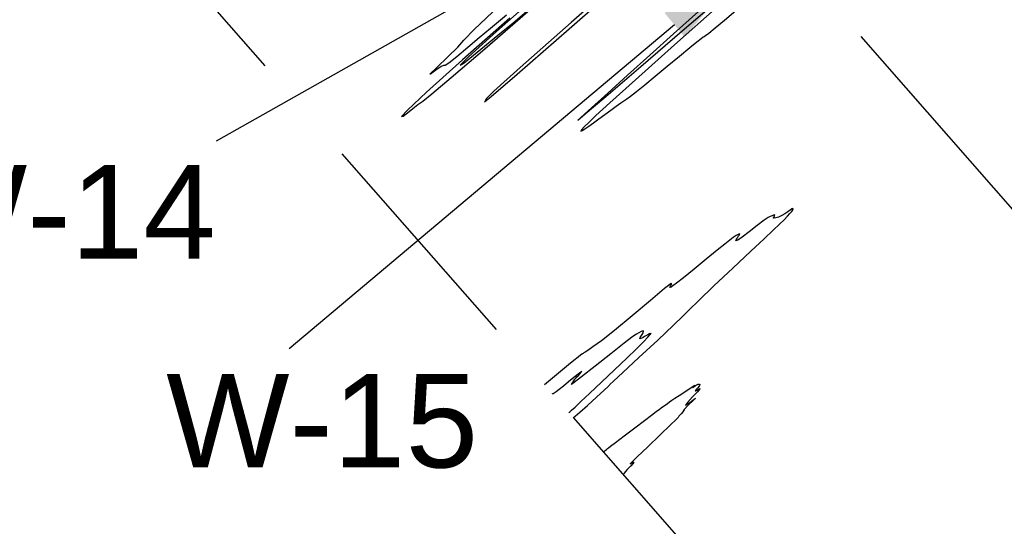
# Model space of a CAD drawing. Extents: x 3249832 to 3255657, y 13789405 to 13793316.
# Tile 638 of 656: x 3252609 to 3252820, y 13791708 to 13791817. Entities that reach past the tile are written whole.
import ezdxf

# ---------------------------------------------------------------- set-up
doc = ezdxf.new("R2010")
doc.units = 0
doc.header["$LTSCALE"] = 100
doc.header["$MEASUREMENT"] = 0
doc.linetypes.add('DASHED', pattern=[0.75, 0.5, -0.25])
for name, color, linetype in [('GRATIO_03231_CON', 1, 'CONTINUOUS'), ('PLAN', 7, 'CONTINUOUS'), ('TARGETS_EAST', 7, 'CONTINUOUS'), ('TARGETS_WEST', 7, 'CONTINUOUS')]:
    doc.layers.add(name, color=color, linetype=linetype)
doc.styles.get("Standard").update_dxf_attribs({"font": 'arial.ttf'})

# ---------------------------------------------------------------- blocks, each defined once
blk = doc.blocks.new('Gratio_032316_contours')
at = {"layer": 'GRATIO_03231_CON', "color": 1, "linetype": 'Continuous', "flags": 128}
for points in [[(3252713.77, 13791816.95), (3252703.67, 13791807.99), (3252695.96, 13791801.09), (3252691.84, 13791797.25), (3252690.55, 13791795.88), (3252690.91, 13791795.98), (3252691.87, 13791796.68), (3252693.01, 13791797.58), (3252694.09, 13791798.43), (3252695.12, 13791799.18), (3252697.08, 13791800.74), (3252701.23, 13791804.22), (3252708.39, 13791810.35), (3252717.65, 13791818.34)], [(3252721.82, 13791823.78), (3252710.93, 13791814.08), (3252704.94, 13791808.64), (3252703.16, 13791806.87), (3252703.99, 13791807.4), (3252705.97, 13791808.99), (3252708.32, 13791810.93), (3252710.39, 13791812.63), (3252711.97, 13791813.89), (3252714.47, 13791815.95), (3252719.74, 13791820.43)], [(3252758.36, 13791819.51), (3252749.02, 13791811.21), (3252740.64, 13791803.74), (3252735.18, 13791798.82), (3252732.19, 13791796.07), (3252730.65, 13791794.6), (3252729.68, 13791793.64), (3252729.12, 13791793.03), (3252728.98, 13791792.78), (3252729.23, 13791792.87), (3252729.82, 13791793.23), (3252730.66, 13791793.82), (3252731.68, 13791794.56), (3252732.84, 13791795.41), (3252734.09, 13791796.33), (3252735.36, 13791797.26), (3252736.54, 13791798.12), (3252737.5, 13791798.79), (3252738.17, 13791799.23), (3252738.78, 13791799.63), (3252739.61, 13791800.24), (3252739.61, 13791800.24), (3252740.9, 13791801.24), (3252742.67, 13791802.67), (3252744.89, 13791804.49), (3252747.46, 13791806.63), (3252750.05, 13791808.79), (3252752.25, 13791810.62), (3252753.78, 13791811.87), (3252754.68, 13791812.58), (3252755.15, 13791812.91), (3252755.37, 13791813.02), (3252755.66, 13791813.18), (3252756.36, 13791813.71), (3252757.73, 13791814.84), (3252759.71, 13791816.51), (3252762.15, 13791818.58)], [(3252740.09, 13791827.59), (3252726.9, 13791816), (3252715.97, 13791806.34), (3252710.36, 13791801.27), (3252708.71, 13791799.64), (3252708.58, 13791799.34), (3252708.35, 13791799.01), (3252709.75, 13791800.13), (3252715.32, 13791804.94), (3252726.45, 13791814.66), (3252739.99, 13791826.51)], [(3252727.34, 13791731.47), (3252727.41, 13791731.5), (3252727.77, 13791731.79), (3252728.71, 13791732.61), (3252730.38, 13791734.1), (3252732.33, 13791735.86), (3252733.95, 13791737.33), (3252734.81, 13791738.13), (3252735.08, 13791738.41), (3252735.08, 13791738.45), (3252735.19, 13791738.58), (3252735.95, 13791739.3), (3252737.91, 13791741.12), (3252741.37, 13791744.31), (3252745.4, 13791748.05), (3252748.82, 13791751.26), (3252750.81, 13791753.2), (3252752.18, 13791754.59), (3252754.1, 13791756.49), (3252757.41, 13791759.64), (3252761.48, 13791763.46), (3252765.33, 13791767.06), (3252768.19, 13791769.74), (3252770.14, 13791771.58), (3252771.48, 13791772.85), (3252772.46, 13791773.81), (3252773.18, 13791774.54), (3252773.71, 13791775.12), (3252774.09, 13791775.59), (3252774.32, 13791775.94), (3252774.41, 13791776.15), (3252774.34, 13791776.21), (3252774.12, 13791776.11), (3252773.74, 13791775.86), (3252773.22, 13791775.49), (3252772.6, 13791775.07), (3252771.93, 13791774.68), (3252771.27, 13791774.38), (3252770.7, 13791774.18), (3252770.31, 13791774.11), (3252770.16, 13791774.14), (3252770.18, 13791774.27), (3252770.29, 13791774.45), (3252770.4, 13791774.65), (3252770.46, 13791774.81), (3252770.4, 13791774.88), (3252770.2, 13791774.81), (3252769.93, 13791774.67), (3252769.66, 13791774.55), (3252769.44, 13791774.48), (3252769.03, 13791774.28), (3252768.17, 13791773.69), (3252766.68, 13791772.57), (3252764.95, 13791771.23), (3252763.45, 13791770.08), (3252762.56, 13791769.46), (3252762.19, 13791769.27), (3252762.13, 13791769.34), (3252762.2, 13791769.51), (3252762.32, 13791769.71), (3252762.44, 13791769.9), (3252762.52, 13791770.05), (3252762.59, 13791770.19), (3252762.7, 13791770.34), (3252762.86, 13791770.53), (3252762.97, 13791770.7), (3252762.93, 13791770.76), (3252762.65, 13791770.66), (3252762.17, 13791770.4), (3252761.56, 13791770), (3252760.82, 13791769.46), (3252759.76, 13791768.61), (3252758.12, 13791767.27), (3252755.78, 13791765.35), (3252753.18, 13791763.23), (3252750.92, 13791761.41), (3252749.46, 13791760.25), (3252748.66, 13791759.65), (3252748.26, 13791759.4), (3252748.04, 13791759.31), (3252747.99, 13791759.39), (3252748.15, 13791759.68), (3252748.44, 13791760.11), (3252748.26, 13791760.13), (3252746.87, 13791759.07), (3252743.85, 13791756.54), (3252739.93, 13791753.23), (3252736.16, 13791750.1), (3252733.38, 13791747.91), (3252731.55, 13791746.59), (3252730.45, 13791745.86), (3252729.86, 13791745.48), (3252729.58, 13791745.31), (3252729.44, 13791745.22), (3252729.28, 13791745.11), (3252728.97, 13791744.88), (3252728.39, 13791744.43), (3252727.47, 13791743.69), (3252726.3, 13791742.74), (3252725.02, 13791741.69), (3252723.73, 13791740.62), (3252722.46, 13791739.55), (3252721.2, 13791738.48)], [(3252726.39, 13791732.55), (3252726.42, 13791732.56), (3252726.57, 13791732.68), (3252726.96, 13791733.04), (3252727.72, 13791733.74), (3252728.97, 13791734.91), (3252730.84, 13791736.67), (3252733.38, 13791739.05), (3252736.19, 13791741.72), (3252738.81, 13791744.22), (3252740.86, 13791746.21), (3252742.33, 13791747.67), (3252743.29, 13791748.65), (3252743.82, 13791749.22), (3252744.01, 13791749.47), (3252743.92, 13791749.5), (3252743.65, 13791749.4), (3252743.27, 13791749.21), (3252742.89, 13791749), (3252742.56, 13791748.8), (3252742.29, 13791748.62), (3252742.04, 13791748.47), (3252741.81, 13791748.37), (3252741.63, 13791748.33), (3252741.56, 13791748.4), (3252741.64, 13791748.58), (3252741.82, 13791748.86), (3252742.06, 13791749.22), (3252742.28, 13791749.61), (3252742.38, 13791749.94), (3252742.27, 13791750.06), (3252741.89, 13791749.92), (3252741.36, 13791749.63), (3252740.89, 13791749.35), (3252740.53, 13791749.13), (3252739.83, 13791748.63), (3252738.2, 13791747.38), (3252735.34, 13791745.13), (3252731.99, 13791742.47), (3252729.13, 13791740.21), (3252727.54, 13791738.96), (3252726.99, 13791738.56), (3252727.02, 13791738.67), (3252727.23, 13791738.98), (3252727.49, 13791739.35), (3252727.7, 13791739.67), (3252727.83, 13791739.86), (3252727.94, 13791740), (3252728.12, 13791740.19), (3252728.43, 13791740.52), (3252728.78, 13791740.9), (3252729.05, 13791741.21), (3252729.14, 13791741.34), (3252728.96, 13791741.22), (3252728.41, 13791740.8), (3252727.47, 13791740.04), (3252726.33, 13791739.11), (3252725.22, 13791738.2), (3252724.34, 13791737.49), (3252723.7, 13791736.98), (3252723.28, 13791736.68), (3252723.03, 13791736.56), (3252722.91, 13791736.55), (3252722.86, 13791736.58), (3252722.84, 13791736.6), (3252722.84, 13791736.6), (3252722.85, 13791736.58)]]:
    blk.add_lwpolyline(points, dxfattribs=at)
at = {"layer": 'GRATIO_03231_CON', "color": 5, "linetype": 'Continuous', "flags": 128}
for points in [[(3252713.05, 13791817.59), (3252709.61, 13791814.69), (3252707.22, 13791812.69), (3252704.76, 13791810.61), (3252702.4, 13791808.64), (3252700.68, 13791807.28), (3252699.91, 13791806.83), (3252699.6, 13791806.83), (3252699.07, 13791806.61), (3252697.9, 13791805.78), (3252696.79, 13791804.94), (3252696.67, 13791804.95), (3252696.67, 13791804.95), (3252698.17, 13791806.4), (3252700.52, 13791808.63), (3252702.63, 13791810.73), (3252703.95, 13791812.23), (3252706.13, 13791814.5), (3252711.37, 13791819.42)], [(3252758.84, 13791821.17), (3252750.66, 13791814.14), (3252741.77, 13791806.53), (3252734.3, 13791800.12), (3252729.88, 13791796.35), (3252728.33, 13791795.06), (3252728.99, 13791795.7), (3252728.99, 13791795.7), (3252731.25, 13791797.77), (3252734.71, 13791800.89), (3252738.97, 13791804.73), (3252743.72, 13791809), (3252748.81, 13791813.57), (3252754.16, 13791818.36)], [(3252733.8, 13791724.1), (3252733.8, 13791724.11), (3252733.84, 13791724.15), (3252733.97, 13791724.26), (3252734.19, 13791724.44), (3252734.45, 13791724.66), (3252734.68, 13791724.85), (3252734.88, 13791725), (3252735.33, 13791725.34), (3252736.37, 13791726.14), (3252738.23, 13791727.55), (3252740.48, 13791729.27), (3252742.58, 13791730.86), (3252744.08, 13791732), (3252745.08, 13791732.75), (3252745.8, 13791733.29), (3252746.43, 13791733.75), (3252746.99, 13791734.16), (3252747.49, 13791734.53), (3252747.94, 13791734.87), (3252748.43, 13791735.23), (3252749.09, 13791735.67), (3252749.98, 13791736.24), (3252750.98, 13791736.86), (3252751.93, 13791737.47), (3252752.68, 13791737.97), (3252753.18, 13791738.32), (3252753.38, 13791738.44), (3252753.29, 13791738.32), (3252753.07, 13791738.08), (3252752.92, 13791737.92), (3252752.99, 13791737.95), (3252753.22, 13791738.11), (3252753.49, 13791738.32), (3252753.71, 13791738.48), (3252753.9, 13791738.58), (3252754.08, 13791738.64), (3252754.28, 13791738.64), (3252754.4, 13791738.56), (3252754.33, 13791738.32), (3252754.04, 13791737.93), (3252753.67, 13791737.5), (3252753.45, 13791737.22), (3252753.54, 13791737.21), (3252753.84, 13791737.38), (3252754.19, 13791737.61), (3252754.44, 13791737.74), (3252754.4, 13791737.6), (3252753.89, 13791737.01), (3252752.86, 13791735.89), (3252751.8, 13791734.73), (3252751.37, 13791734.13), (3252751.96, 13791734.48), (3252752.95, 13791735.24), (3252753.5, 13791735.64), (3252753.01, 13791735.13), (3252751.95, 13791734.12), (3252751.05, 13791733.24), (3252750.82, 13791732.96), (3252751.01, 13791733.05), (3252751.14, 13791733.08), (3252750.88, 13791732.77), (3252750.39, 13791732.26), (3252749.96, 13791731.8), (3252749.75, 13791731.53), (3252749.33, 13791731.06), (3252748.17, 13791729.9), (3252745.95, 13791727.76), (3252743.28, 13791725.22), (3252741.03, 13791723.06), (3252739.83, 13791721.91), (3252739.49, 13791721.56), (3252739.63, 13791721.64), (3252739.9, 13791721.81), (3252740.15, 13791721.95), (3252740.29, 13791721.97), (3252740.25, 13791721.84), (3252740.08, 13791721.61), (3252739.87, 13791721.37), (3252739.7, 13791721.18), (3252739.58, 13791721.06), (3252739.5, 13791720.98), (3252739.46, 13791720.93), (3252739.37, 13791720.85), (3252739.19, 13791720.68), (3252738.87, 13791720.36), (3252738.5, 13791719.97), (3252738.22, 13791719.61), (3252738.12, 13791719.33), (3252738.17, 13791719.13), (3252738.29, 13791718.97)]]:
    blk.add_lwpolyline(points, dxfattribs=at)

msp = doc.modelspace()

# ---------------------------------------------------------------- linework, layer by layer
at = {"layer": 'PLAN', "color": 8, "linetype": 'DASHED'}
for p, q in [((3252689.96, 13791925.79), (3253606.13, 13790880.88)), ((3252628.4, 13791844.31), (3253526.26, 13790820.3))]:
    msp.add_line(p, q, dxfattribs=at)
at = {"layer": 'TARGETS_WEST'}
for p, q in [((3252729.13, 13791834.79), (3252650.96, 13791790.59)), ((3252749.01, 13791815.48), (3252666.52, 13791746.18))]:
    msp.add_line(p, q, dxfattribs=at)
msp.add_solid([(3252746.86, 13791818.03), (3252751.15, 13791812.93), (3252764.32, 13791828.34)], dxfattribs=at)

# ---------------------------------------------------------------- block references
at = {"layer": 'TARGETS_EAST'}
msp.add_blockref('Gratio_032316_contours', (0, 0), dxfattribs=at)

# ---------------------------------------------------------------- texts
at = {"layer": 'TARGETS_WEST'}
for s, p in [('W-14', (3252584.12, 13791765.51)), ('W-15', (3252640.24, 13791720.81))]:
    msp.add_text(s, height=20, dxfattribs=at).set_placement(p)

doc.saveas('drawing.dxf')
